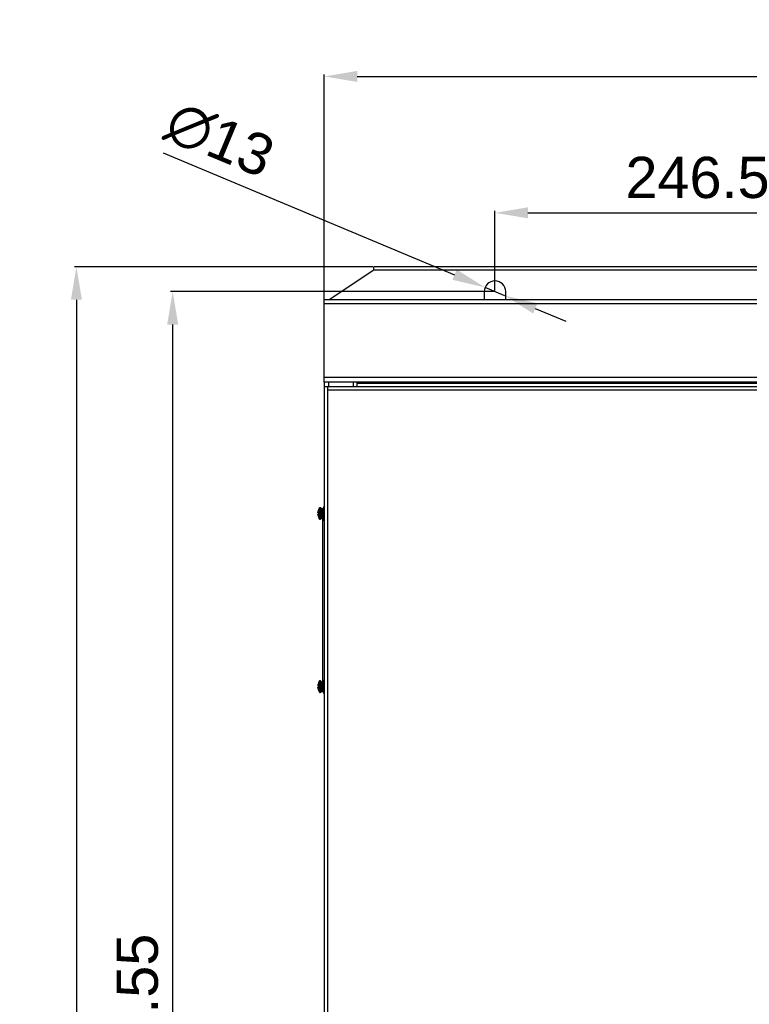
# Model space of a CAD drawing. Header units: millimetres. Extents: x 1117 to 38156, y -1945 to 7303.
# Tile 679 of 831: x 25082 to 25525, y 1487 to 2084. Entities that reach past the tile are written whole.
import ezdxf

# ---------------------------------------------------------------- set-up
doc = ezdxf.new("R2010")
doc.units = ezdxf.units.MM
doc.styles.get("Standard").update_dxf_attribs({"font": 'arial.ttf'})
doc.dimstyles.new('ISO-25', dxfattribs={"dimtxt": 2.5, "dimasz": 2.5, "dimexe": 1.25, "dimexo": 0.625, "dimtad": 1, "dimtxsty": 'Standard', "dimcen": 2.5, "dimadec": 0, "dimazin": 0, "dimtfac": 1, "dimtmove": 0, "dimatfit": 3, "dimfxl": 0, "dimarcsym": 0})

# ---------------------------------------------------------------- blocks, each defined once
blk = doc.blocks.new('*D132')
at = {"color": 0, "linetype": 'Continuous', "lineweight": -2}
for p, q in [((25370.54, 1919.63), (25370.54, 1968)), ((25390.54, 1966.75), (25597.04, 1966.75)), ((25617.04, 1919.63), (25617.04, 1968))]:
    blk.add_line(p, q, dxfattribs=at)
at = {"color": 0, "linetype": 'Continuous'}
for points in [[(25390.54, 1970.09), (25390.54, 1963.42), (25370.54, 1966.75)], [(25597.04, 1970.09), (25597.04, 1963.42), (25617.04, 1966.75)]]:
    blk.add_solid(points, dxfattribs=at)
at = {"layer": 'Defpoints', "color": 0, "linetype": 'Continuous'}
for p in [(25617.04, 1966.75), (25370.54, 1919.01), (25617.04, 1919.01)]:
    blk.add_point(p, dxfattribs=at)
at = {"color": 0, "linetype": 'Continuous', "insert": (25493.34, 2000.71), "char_height": 25, "width": 77.1094, "attachment_point": 2, "line_spacing_factor": 0.9}
blk.add_mtext('246.5', dxfattribs=at)
blk = doc.blocks.new('*D134')
at = {"color": 0, "linetype": 'Continuous', "lineweight": -2}
for p, q in [((25169.34, 2003.02), (25346.09, 1929.22)), ((25376.54, 1916.51), (25364.55, 1921.51)), ((25395, 1908.8), (25413.45, 1901.09))]:
    blk.add_line(p, q, dxfattribs=at)
at = {"color": 0, "linetype": 'Continuous'}
for points in [[(25347.38, 1932.3), (25344.81, 1926.14), (25364.55, 1921.51)], [(25396.28, 1911.88), (25393.71, 1905.72), (25376.54, 1916.51)]]:
    blk.add_solid(points, dxfattribs=at)
at = {"layer": 'Defpoints', "color": 0, "linetype": 'Continuous'}
for p in [(25364.55, 1921.51), (25376.54, 1916.51)]:
    blk.add_point(p, dxfattribs=at)
at = {"color": 0, "linetype": 'Continuous', "insert": (25239.23, 2010.64), "char_height": 25, "width": 58.8438, "attachment_point": 3, "rotation": 337.33744, "line_spacing_factor": 0.9}
blk.add_mtext('∅13', dxfattribs=at)
blk = doc.blocks.new('*D136')
at = {"color": 0, "linetype": 'Continuous', "lineweight": -2}
for p, q in [((25267.04, 1912.13), (25267.04, 2050.68)), ((25287.04, 2049.43), (25947.04, 2049.43)), ((25967.04, 1912.13), (25967.04, 2050.68))]:
    blk.add_line(p, q, dxfattribs=at)
at = {"color": 0, "linetype": 'Continuous'}
for points in [[(25287.04, 2052.77), (25287.04, 2046.1), (25267.04, 2049.43)], [(25947.04, 2052.77), (25947.04, 2046.1), (25967.04, 2049.43)]]:
    blk.add_solid(points, dxfattribs=at)
at = {"layer": 'Defpoints', "color": 0, "linetype": 'Continuous'}
for p in [(25967.04, 2049.43), (25267.04, 1911.51), (25967.04, 1911.51)]:
    blk.add_point(p, dxfattribs=at)
at = {"color": 0, "linetype": 'Continuous', "insert": (25617, 2083.39), "char_height": 25, "width": 46.2656, "attachment_point": 2, "line_spacing_factor": 0.9}
blk.add_mtext('700', dxfattribs=at)
blk = doc.blocks.new('*D139')
at = {"color": 0, "linetype": 'Continuous', "lineweight": -2}
for p, q in [((25369.92, 1919.01), (25173.92, 1919.01)), ((25175.17, 917.46), (25175.17, 1899.01)), ((25369.92, 897.46), (25173.92, 897.46))]:
    blk.add_line(p, q, dxfattribs=at)
at = {"color": 0, "linetype": 'Continuous'}
for points in [[(25171.83, 1899.01), (25178.5, 1899.01), (25175.17, 1919.01)], [(25171.83, 917.46), (25178.5, 917.46), (25175.17, 897.46)]]:
    blk.add_solid(points, dxfattribs=at)
at = {"layer": 'Defpoints', "color": 0, "linetype": 'Continuous'}
for p in [(25175.17, 1919.01), (25370.54, 1919.01), (25370.54, 897.46)]:
    blk.add_point(p, dxfattribs=at)
at = {"color": 0, "linetype": 'Continuous', "insert": (25141.21, 1466.61), "char_height": 25, "width": 107.9531, "attachment_point": 2, "rotation": 90, "line_spacing_factor": 0.9}
blk.add_mtext('1021.55', dxfattribs=at)
blk = doc.blocks.new('*D140')
at = {"color": 0, "linetype": 'Continuous', "lineweight": -2}
for p, q in [((25296.42, 1934.01), (25115.57, 1934.01)), ((25116.82, 1914.01), (25116.82, 896.01)), ((25266.42, 876.01), (25115.57, 876.01))]:
    blk.add_line(p, q, dxfattribs=at)
at = {"color": 0, "linetype": 'Continuous'}
for points in [[(25113.49, 1914.01), (25120.16, 1914.01), (25116.82, 1934.01)], [(25113.49, 896.01), (25120.16, 896.01), (25116.82, 876.01)]]:
    blk.add_solid(points, dxfattribs=at)
at = {"layer": 'Defpoints', "color": 0, "linetype": 'Continuous'}
for p in [(25297.04, 1934.01), (25116.82, 876.01), (25267.04, 876.01)]:
    blk.add_point(p, dxfattribs=at)
at = {"color": 0, "linetype": 'Continuous', "insert": (25082.87, 1429.48), "char_height": 25, "width": 61.6875, "attachment_point": 2, "rotation": 90, "line_spacing_factor": 0.9}
blk.add_mtext('1058', dxfattribs=at)

msp = doc.modelspace()

# ---------------------------------------------------------------- linework, layer by layer
at = {"color": 7, "linetype": 'Continuous'}
for p, q in [((25297.045, 1932.01), (25270.045, 1914.01)), ((25297.045, 1932.01), (25297.045, 1934.01)), ((25937.045, 1934.01), (25297.045, 1934.01)), ((25937.045, 1932.01), (25297.045, 1932.01)), ((25364.045, 1919.01), (25364.045, 1914.01)), ((25377.045, 1914.01), (25377.045, 1919.01)), ((25267.045, 1864.01), (25267.045, 1914.01)), ((25967.045, 1914.01), (25267.045, 1914.01)), ((25967.045, 1911.51), (25267.045, 1911.51)), ((25967.045, 1867.01), (25267.045, 1867.01)), ((25267.045, 1864.01), (25267.045, 1861.51)), ((25967.045, 1864.01), (25267.045, 1864.01)), ((25269.545, 1864.01), (25269.545, 1861.51)), ((25284.545, 1864.01), (25284.545, 1861.51)), ((25287.045, 1861.51), (25287.045, 1863.962)), ((25287.045, 1863.51), (25947.045, 1863.51)), ((25267.045, 1861.51), (25267.045, 943.51)), ((25267.045, 1861.51), (25965.045, 1861.51)), ((25269.045, 1861.51), (25269.045, 943.51)), ((25269.045, 1859.51), (25967.045, 1859.51)), ((25263.219, 1784.91), (25263.513, 1784.91)), ((25263.513, 1786.65), (25263.503, 1786.658)), ((25263.994, 1787.755), (25263.994, 1781.265)), ((25264.43, 1788.01), (25264.43, 1781.01)), ((25264.43, 1788.01), (25264.645, 1788.01)), ((25264.645, 1781.01), (25264.645, 1788.01)), ((25265.145, 1781.51), (25265.145, 1787.51)), ((25265.145, 1786.51), (25265.324, 1786.51)), ((25265.295, 1787.41), (25266.095, 1787.41)), ((25266.172, 1786.51), (25266.645, 1786.51)), ((25266.645, 1788.51), (25266.645, 1780.51)), ((25266.645, 1788.51), (25267.045, 1788.51)), ((25263.219, 1784.11), (25263.513, 1784.11)), ((25263.503, 1782.362), (25263.513, 1782.37)), ((25264.43, 1781.01), (25264.645, 1781.01)), ((25265.145, 1782.51), (25265.518, 1782.51)), ((25265.595, 1781.61), (25266.395, 1781.61)), ((25265.995, 1781.61), (25265.995, 1682.41)), ((25266.366, 1782.51), (25266.645, 1782.51)), ((25266.645, 1780.51), (25267.045, 1780.51)), ((25266.645, 1683.51), (25266.645, 1675.51)), ((25266.645, 1683.51), (25267.045, 1683.51)), ((25263.219, 1679.91), (25263.513, 1679.91)), ((25263.219, 1679.11), (25263.513, 1679.11)), ((25263.513, 1681.65), (25263.503, 1681.658)), ((25263.994, 1682.755), (25263.994, 1676.265)), ((25264.43, 1683.01), (25264.43, 1676.01)), ((25264.43, 1683.01), (25264.645, 1683.01)), ((25264.645, 1676.01), (25264.645, 1683.01)), ((25265.145, 1676.51), (25265.145, 1682.51)), ((25265.145, 1681.51), (25265.324, 1681.51)), ((25265.145, 1677.51), (25265.518, 1677.51)), ((25265.295, 1682.41), (25266.095, 1682.41)), ((25266.172, 1681.51), (25266.645, 1681.51)), ((25266.366, 1677.51), (25266.645, 1677.51)), ((25263.503, 1677.362), (25263.513, 1677.37)), ((25264.43, 1676.01), (25264.645, 1676.01)), ((25265.595, 1676.61), (25266.395, 1676.61)), ((25266.645, 1675.51), (25267.045, 1675.51))]:
    msp.add_line(p, q, dxfattribs=at)
for centre, radius, start, end in [((25370.545, 1919.01), 6.5, 0, 180), ((25264.934, 1785.051), 1.744, 177.388361, 179.382432), ((25264.447, 1785.057), 1.257, 179.411107, 180.864267), ((25265.468, 1785.028), 2.279, 176.472473, 177.437289), ((25265.975, 1784.996), 2.786, 174.856715, 176.454618), ((25266.407, 1784.959), 3.22, 174.213549, 174.883891), ((25266.76, 1784.922), 3.575, 172.160303, 174.199597), ((25269.77, 1784.51), 6.613, 161.118227, 172.177921), ((25269.77, 1784.51), 6.625, 150.672847, 161.082876), ((25271.415, 1784.51), 7.912, 177.103023, 179.079038), ((25264.43, 1787.51), 0.5, 90, 150.673037), ((25264.645, 1787.51), 0.5, 359.999865, 90), ((25266.745, 1787.01), 0.75, 97.839378, 148.443024), ((25263.937, 1783.976), 0.747, 176.492001, 177.657709), ((25265.246, 1783.981), 2.056, 182.062991, 182.861735), ((25265.819, 1784.012), 2.63, 182.909993, 185.047672), ((25266.362, 1784.057), 3.174, 184.993573, 185.636137), ((25266.742, 1784.095), 3.557, 185.654407, 187.843897), ((25269.77, 1784.51), 6.613, 187.822079, 198.881773), ((25271.421, 1784.51), 7.918, 179.078813, 181.009003), ((25269.77, 1784.51), 6.625, 198.917124, 209.327153), ((25271.414, 1784.51), 7.912, 181.008786, 182.896998), ((25264.43, 1781.51), 0.5, 209.326963, 270), ((25264.645, 1781.51), 0.5, 270, 0.000135), ((25264.934, 1680.051), 1.744, 177.388361, 179.382432), ((25264.447, 1680.057), 1.257, 179.411107, 180.864267), ((25263.937, 1678.976), 0.747, 176.492001, 177.657709), ((25265.246, 1678.981), 2.056, 182.062991, 182.861735), ((25265.468, 1680.028), 2.279, 176.472473, 177.437289), ((25265.819, 1679.012), 2.63, 182.909993, 185.047672), ((25265.975, 1679.996), 2.786, 174.856715, 176.454618), ((25266.362, 1679.057), 3.174, 184.993573, 185.636137), ((25266.407, 1679.959), 3.22, 174.213549, 174.883891), ((25266.76, 1679.922), 3.575, 172.160303, 174.199597), ((25266.742, 1679.095), 3.557, 185.654407, 187.843897), ((25269.77, 1679.51), 6.613, 161.118227, 172.177921), ((25269.77, 1679.51), 6.613, 187.822079, 198.881773), ((25269.77, 1679.51), 6.625, 150.672847, 161.082876), ((25271.421, 1679.51), 7.918, 179.078813, 181.009003), ((25271.415, 1679.51), 7.912, 177.103023, 179.079038), ((25271.414, 1679.51), 7.912, 181.008786, 182.896998), ((25264.43, 1682.51), 0.5, 90, 150.673037), ((25264.645, 1682.51), 0.5, 359.999865, 90), ((25269.77, 1679.51), 6.625, 198.917124, 209.327153), ((25264.43, 1676.51), 0.5, 209.326963, 270), ((25264.645, 1676.51), 0.5, 270, 0.000135), ((25266.745, 1677.01), 0.75, 212.948147, 262.160622)]:
    msp.add_arc(centre, radius, start, end, dxfattribs=at)
for points in [[(25263.192, 1784.991), (25263.191, 1785.006), (25263.191, 1785.022), (25263.19, 1785.038)], [(25263.194, 1784.969), (25263.194, 1784.976), (25263.193, 1784.983), (25263.192, 1784.991)], [(25263.199, 1784.077), (25263.2, 1784.081), (25263.201, 1784.085), (25263.202, 1784.089)], [(25263.192, 1679.991), (25263.191, 1680.006), (25263.191, 1680.022), (25263.19, 1680.038)], [(25263.194, 1679.969), (25263.194, 1679.976), (25263.193, 1679.983), (25263.192, 1679.991)], [(25263.199, 1679.077), (25263.2, 1679.081), (25263.201, 1679.085), (25263.202, 1679.089)]]:
    msp.add_open_spline(points, degree=3, dxfattribs=at)
for points, knots in [([(25263.2, 1784.935), (25263.2, 1784.938), (25263.197, 1784.949), (25263.195, 1784.96), (25263.194, 1784.969)], [0, 0, 0, 0, 0.2152328, 1, 1, 1, 1]), ([(25263.204, 1784.925), (25263.203, 1784.927), (25263.202, 1784.93), (25263.201, 1784.933), (25263.2, 1784.935)], [0, 0, 0, 0, 0.4734595, 1, 1, 1, 1]), ([(25263.219, 1784.91), (25263.214, 1784.91), (25263.208, 1784.916), (25263.205, 1784.923), (25263.204, 1784.925)], [0, 0, 0, 0, 0.6597442, 1, 1, 1, 1]), ([(25265.295, 1787.41), (25265.293, 1787.41), (25265.288, 1787.404), (25265.285, 1787.393), (25265.28, 1787.374), (25265.273, 1787.335), (25265.264, 1787.268), (25265.255, 1787.167), (25265.246, 1787.038), (25265.236, 1786.884), (25265.227, 1786.705), (25265.221, 1786.578), (25265.218, 1786.511)], [0, 0, 0, 0, 0.0067227, 0.0201074, 0.0412163, 0.0702299, 0.151947, 0.2647166, 0.4074757, 0.5788072, 0.776985, 1, 1, 1, 1]), ([(25265.295, 1786.61), (25265.292, 1786.61), (25265.285, 1786.601), (25265.279, 1786.583), (25265.272, 1786.552), (25265.268, 1786.528), (25265.266, 1786.514)], [0, 0, 0, 0, 0.0923456, 0.2829727, 0.585098, 1, 1, 1, 1]), ([(25265.372, 1786.511), (25265.369, 1786.578), (25265.363, 1786.705), (25265.354, 1786.884), (25265.344, 1787.038), (25265.335, 1787.167), (25265.325, 1787.268), (25265.317, 1787.335), (25265.31, 1787.374), (25265.305, 1787.393), (25265.302, 1787.404), (25265.297, 1787.41), (25265.295, 1787.41)], [0, 0, 0, 0, 0.2230153, 0.4211932, 0.5925248, 0.7352838, 0.8480533, 0.92977, 0.9587837, 0.9798923, 0.9932772, 1, 1, 1, 1]), ([(25265.324, 1786.514), (25265.322, 1786.528), (25265.318, 1786.552), (25265.311, 1786.582), (25265.305, 1786.6), (25265.298, 1786.61), (25265.295, 1786.61)], [0, 0, 0, 0, 0.4150091, 0.7171835, 0.9077716, 1, 1, 1, 1]), ([(25265.445, 1784.51), (25265.435, 1784.728), (25265.416, 1785.142), (25265.391, 1785.64), (25265.371, 1785.992), (25265.356, 1786.204), (25265.341, 1786.374), (25265.33, 1786.472), (25265.324, 1786.514)], [0, 0, 0, 0, 0.3260678, 0.6197832, 0.7452041, 0.8520472, 0.9376712, 1, 1, 1, 1]), ([(25265.445, 1784.51), (25265.433, 1784.869), (25265.411, 1785.536), (25265.386, 1786.203), (25265.372, 1786.511)], [0, 0, 0, 0, 0.5385126, 1, 1, 1, 1]), ([(25266.172, 1786.511), (25266.169, 1786.578), (25266.163, 1786.705), (25266.154, 1786.884), (25266.144, 1787.038), (25266.135, 1787.167), (25266.125, 1787.268), (25266.117, 1787.335), (25266.11, 1787.374), (25266.105, 1787.393), (25266.102, 1787.404), (25266.097, 1787.41), (25266.095, 1787.41)], [0, 0, 0, 0, 0.2230126, 0.4211902, 0.5925225, 0.7352818, 0.8480502, 0.9297646, 0.9587779, 0.9798855, 0.9932717, 1, 1, 1, 1]), ([(25266.245, 1784.51), (25266.233, 1784.869), (25266.211, 1785.536), (25266.186, 1786.203), (25266.172, 1786.511)], [0, 0, 0, 0, 0.5384976, 1, 1, 1, 1]), ([(25263.191, 1783.907), (25263.191, 1783.916), (25263.19, 1783.949), (25263.19, 1783.982), (25263.191, 1784.006)], [0, 0, 0, 0, 0.2751892, 1, 1, 1, 1]), ([(25263.192, 1784.022), (25263.192, 1784.027), (25263.193, 1784.046), (25263.196, 1784.064), (25263.199, 1784.077)], [0, 0, 0, 0, 0.2910364, 1, 1, 1, 1]), ([(25263.202, 1784.089), (25263.203, 1784.092), (25263.206, 1784.1), (25263.213, 1784.11), (25263.219, 1784.11)], [0, 0, 0, 0, 0.355774, 1, 1, 1, 1]), ([(25265.518, 1782.51), (25265.504, 1782.817), (25265.479, 1783.484), (25265.457, 1784.151), (25265.445, 1784.51)], [0, 0, 0, 0, 0.4615235, 1, 1, 1, 1]), ([(25265.595, 1781.61), (25265.593, 1781.61), (25265.588, 1781.615), (25265.585, 1781.627), (25265.58, 1781.646), (25265.573, 1781.685), (25265.564, 1781.752), (25265.555, 1781.853), (25265.546, 1781.982), (25265.536, 1782.136), (25265.527, 1782.315), (25265.521, 1782.442), (25265.518, 1782.51)], [0, 0, 0, 0, 0.0067213, 0.0201065, 0.0412149, 0.0702304, 0.1519494, 0.2647219, 0.4074838, 0.5788165, 0.7769922, 1, 1, 1, 1]), ([(25266.366, 1782.507), (25266.36, 1782.549), (25266.348, 1782.647), (25266.334, 1782.817), (25266.319, 1783.03), (25266.298, 1783.381), (25266.274, 1783.878), (25266.255, 1784.292), (25266.245, 1784.51)], [0, 0, 0, 0, 0.0625093, 0.1482506, 0.2551504, 0.3805742, 0.6741637, 1, 1, 1, 1]), ([(25266.318, 1782.51), (25266.304, 1782.817), (25266.279, 1783.484), (25266.257, 1784.151), (25266.245, 1784.51)], [0, 0, 0, 0, 0.4615145, 1, 1, 1, 1]), ([(25266.395, 1781.61), (25266.393, 1781.61), (25266.388, 1781.615), (25266.384, 1781.627), (25266.38, 1781.646), (25266.373, 1781.685), (25266.364, 1781.752), (25266.355, 1781.853), (25266.346, 1781.982), (25266.336, 1782.136), (25266.327, 1782.315), (25266.321, 1782.442), (25266.318, 1782.51)], [0, 0, 0, 0, 0.0067319, 0.0201214, 0.0412315, 0.0702467, 0.151963, 0.2647315, 0.4074895, 0.5788193, 0.776993, 1, 1, 1, 1]), ([(25266.395, 1782.41), (25266.392, 1782.41), (25266.385, 1782.419), (25266.379, 1782.438), (25266.372, 1782.469), (25266.368, 1782.493), (25266.366, 1782.507)], [0, 0, 0, 0, 0.0919445, 0.2825153, 0.5848163, 1, 1, 1, 1]), ([(25266.472, 1782.507), (25266.469, 1782.44), (25266.463, 1782.313), (25266.454, 1782.135), (25266.444, 1781.981), (25266.435, 1781.853), (25266.425, 1781.752), (25266.417, 1781.685), (25266.41, 1781.646), (25266.405, 1781.627), (25266.402, 1781.615), (25266.397, 1781.61), (25266.395, 1781.61)], [0, 0, 0, 0, 0.2230314, 0.4212138, 0.5925407, 0.7352897, 0.8480482, 0.9297565, 0.9587668, 0.979876, 0.9932639, 1, 1, 1, 1]), ([(25266.424, 1782.505), (25266.422, 1782.491), (25266.418, 1782.468), (25266.411, 1782.437), (25266.405, 1782.419), (25266.398, 1782.41), (25266.395, 1782.41)], [0, 0, 0, 0, 0.4148842, 0.716977, 0.9075949, 1, 1, 1, 1]), ([(25263.191, 1678.907), (25263.191, 1678.916), (25263.19, 1678.949), (25263.19, 1678.982), (25263.191, 1679.006)], [0, 0, 0, 0, 0.2751892, 1, 1, 1, 1]), ([(25263.192, 1679.022), (25263.192, 1679.027), (25263.193, 1679.046), (25263.196, 1679.064), (25263.199, 1679.077)], [0, 0, 0, 0, 0.2910364, 1, 1, 1, 1]), ([(25263.2, 1679.935), (25263.2, 1679.938), (25263.197, 1679.949), (25263.195, 1679.96), (25263.194, 1679.969)], [0, 0, 0, 0, 0.2152328, 1, 1, 1, 1]), ([(25263.204, 1679.925), (25263.203, 1679.927), (25263.202, 1679.93), (25263.201, 1679.933), (25263.2, 1679.935)], [0, 0, 0, 0, 0.4734595, 1, 1, 1, 1]), ([(25263.202, 1679.089), (25263.203, 1679.092), (25263.206, 1679.1), (25263.213, 1679.11), (25263.219, 1679.11)], [0, 0, 0, 0, 0.355774, 1, 1, 1, 1]), ([(25263.219, 1679.91), (25263.214, 1679.91), (25263.208, 1679.916), (25263.205, 1679.923), (25263.204, 1679.925)], [0, 0, 0, 0, 0.6597442, 1, 1, 1, 1]), ([(25265.295, 1682.41), (25265.293, 1682.41), (25265.288, 1682.404), (25265.285, 1682.393), (25265.28, 1682.374), (25265.273, 1682.335), (25265.264, 1682.268), (25265.255, 1682.167), (25265.246, 1682.038), (25265.236, 1681.884), (25265.227, 1681.705), (25265.221, 1681.578), (25265.218, 1681.511)], [0, 0, 0, 0, 0.0067227, 0.0201074, 0.0412163, 0.0702299, 0.151947, 0.2647166, 0.4074757, 0.5788072, 0.776985, 1, 1, 1, 1]), ([(25265.295, 1681.61), (25265.292, 1681.61), (25265.285, 1681.601), (25265.279, 1681.583), (25265.272, 1681.552), (25265.268, 1681.528), (25265.266, 1681.514)], [0, 0, 0, 0, 0.0923456, 0.2829727, 0.585098, 1, 1, 1, 1]), ([(25265.372, 1681.511), (25265.369, 1681.578), (25265.363, 1681.705), (25265.354, 1681.884), (25265.344, 1682.038), (25265.335, 1682.167), (25265.325, 1682.268), (25265.317, 1682.335), (25265.31, 1682.374), (25265.305, 1682.393), (25265.302, 1682.404), (25265.297, 1682.41), (25265.295, 1682.41)], [0, 0, 0, 0, 0.2230153, 0.4211932, 0.5925248, 0.7352838, 0.8480533, 0.92977, 0.9587837, 0.9798923, 0.9932772, 1, 1, 1, 1]), ([(25265.324, 1681.514), (25265.322, 1681.528), (25265.318, 1681.552), (25265.311, 1681.582), (25265.305, 1681.6), (25265.298, 1681.61), (25265.295, 1681.61)], [0, 0, 0, 0, 0.4150091, 0.7171835, 0.9077716, 1, 1, 1, 1]), ([(25265.445, 1679.51), (25265.435, 1679.728), (25265.416, 1680.142), (25265.391, 1680.64), (25265.371, 1680.992), (25265.356, 1681.204), (25265.341, 1681.374), (25265.33, 1681.472), (25265.324, 1681.514)], [0, 0, 0, 0, 0.3260678, 0.6197832, 0.7452041, 0.8520472, 0.9376712, 1, 1, 1, 1]), ([(25265.445, 1679.51), (25265.433, 1679.869), (25265.411, 1680.536), (25265.386, 1681.203), (25265.372, 1681.511)], [0, 0, 0, 0, 0.5385126, 1, 1, 1, 1]), ([(25265.518, 1677.51), (25265.504, 1677.817), (25265.479, 1678.484), (25265.457, 1679.151), (25265.445, 1679.51)], [0, 0, 0, 0, 0.4615235, 1, 1, 1, 1]), ([(25265.595, 1676.61), (25265.593, 1676.61), (25265.588, 1676.615), (25265.585, 1676.627), (25265.58, 1676.646), (25265.573, 1676.685), (25265.564, 1676.752), (25265.555, 1676.853), (25265.546, 1676.982), (25265.536, 1677.136), (25265.527, 1677.315), (25265.521, 1677.442), (25265.518, 1677.51)], [0, 0, 0, 0, 0.0067213, 0.0201065, 0.0412149, 0.0702304, 0.1519494, 0.2647219, 0.4074838, 0.5788165, 0.7769922, 1, 1, 1, 1]), ([(25266.172, 1681.511), (25266.169, 1681.578), (25266.163, 1681.705), (25266.154, 1681.884), (25266.144, 1682.038), (25266.135, 1682.167), (25266.125, 1682.268), (25266.117, 1682.335), (25266.11, 1682.374), (25266.105, 1682.393), (25266.102, 1682.404), (25266.097, 1682.41), (25266.095, 1682.41)], [0, 0, 0, 0, 0.2230126, 0.4211902, 0.5925225, 0.7352818, 0.8480502, 0.9297646, 0.9587779, 0.9798855, 0.9932717, 1, 1, 1, 1]), ([(25266.245, 1679.51), (25266.233, 1679.869), (25266.211, 1680.536), (25266.186, 1681.203), (25266.172, 1681.511)], [0, 0, 0, 0, 0.5384976, 1, 1, 1, 1]), ([(25266.366, 1677.507), (25266.36, 1677.549), (25266.348, 1677.647), (25266.334, 1677.817), (25266.319, 1678.03), (25266.298, 1678.381), (25266.274, 1678.878), (25266.255, 1679.292), (25266.245, 1679.51)], [0, 0, 0, 0, 0.0625093, 0.1482506, 0.2551504, 0.3805742, 0.6741637, 1, 1, 1, 1]), ([(25266.318, 1677.51), (25266.304, 1677.817), (25266.279, 1678.484), (25266.257, 1679.151), (25266.245, 1679.51)], [0, 0, 0, 0, 0.4615145, 1, 1, 1, 1]), ([(25266.395, 1676.61), (25266.393, 1676.61), (25266.388, 1676.615), (25266.384, 1676.627), (25266.38, 1676.646), (25266.373, 1676.685), (25266.364, 1676.752), (25266.355, 1676.853), (25266.346, 1676.982), (25266.336, 1677.136), (25266.327, 1677.315), (25266.321, 1677.442), (25266.318, 1677.51)], [0, 0, 0, 0, 0.0067319, 0.0201214, 0.0412315, 0.0702467, 0.151963, 0.2647315, 0.4074895, 0.5788193, 0.776993, 1, 1, 1, 1]), ([(25266.395, 1677.41), (25266.392, 1677.41), (25266.385, 1677.419), (25266.379, 1677.438), (25266.372, 1677.469), (25266.368, 1677.493), (25266.366, 1677.507)], [0, 0, 0, 0, 0.0919445, 0.2825153, 0.5848163, 1, 1, 1, 1]), ([(25266.472, 1677.507), (25266.469, 1677.44), (25266.463, 1677.313), (25266.454, 1677.135), (25266.444, 1676.981), (25266.435, 1676.853), (25266.425, 1676.752), (25266.417, 1676.685), (25266.41, 1676.646), (25266.405, 1676.627), (25266.402, 1676.615), (25266.397, 1676.61), (25266.395, 1676.61)], [0, 0, 0, 0, 0.2230314, 0.4212138, 0.5925407, 0.7352897, 0.8480482, 0.9297565, 0.9587668, 0.979876, 0.9932639, 1, 1, 1, 1]), ([(25266.424, 1677.505), (25266.422, 1677.491), (25266.418, 1677.468), (25266.411, 1677.437), (25266.405, 1677.419), (25266.398, 1677.41), (25266.395, 1677.41)], [0, 0, 0, 0, 0.4148842, 0.716977, 0.9075949, 1, 1, 1, 1])]:
    msp.add_open_spline(points, degree=3, knots=knots, dxfattribs=at)

# ---------------------------------------------------------------- dimensions: what is measured, and where the dimension line sits
at = {"linetype": 'Continuous'}
for base, p1, p2, picture, middle in [((25967.045, 2049.435), (25267.045, 1911.51), (25967.045, 1911.51), '*D136', (25617.004, 2049.435)), ((25617.045, 1966.752), (25370.545, 1919.01), (25617.045, 1919.01), '*D132', (25493.344, 1966.752))]:
    dim = msp.add_linear_dim(base=base, p1=p1, p2=p2, dimstyle='ISO-25', override={"dimtxt": 25, "dimasz": 20, "dimdsep": 46}, dxfattribs=at)
    dim.commit()
    dim.dimension.update_dxf_attribs({"geometry": picture, "text_midpoint": middle, "dimtype": 160})
dim = msp.add_diameter_dim_2p(p1=(25376.543, 1916.505), p2=(25364.547, 1921.514), dimstyle='ISO-25', override={"dimtxt": 25, "dimasz": 20, "dimdsep": 46}, dxfattribs=at)
dim.commit()
dim.dimension.update_dxf_attribs({"geometry": '*D134', "text_midpoint": (25198.991, 1990.641), "dimtype": 163})
for base, p1, p2, angle, picture, middle in [((25116.824, 876.01), (25297.045, 1934.01), (25267.045, 876.01), 270, '*D140', (25116.824, 1429.481)), ((25175.168, 1919.01), (25370.545, 897.46), (25370.545, 1919.01), 90, '*D139', (25175.168, 1466.613))]:
    dim = msp.add_linear_dim(base=base, p1=p1, p2=p2, angle=angle, dimstyle='ISO-25', override={"dimtxt": 25, "dimasz": 20, "dimdsep": 46}, dxfattribs=at)
    dim.commit()
    dim.dimension.update_dxf_attribs({"geometry": picture, "text_midpoint": middle, "dimtype": 160})

doc.saveas('drawing.dxf')
